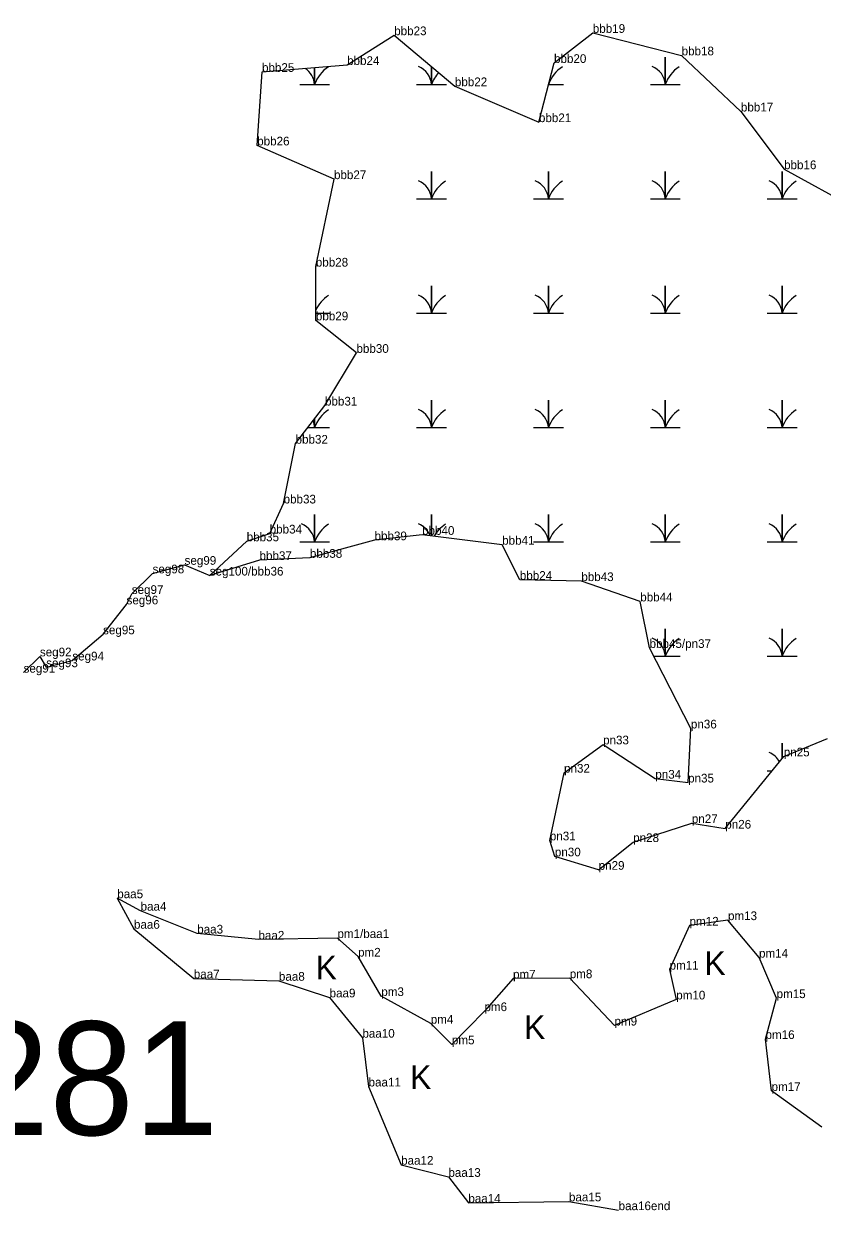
# Model space of a CAD drawing. Extents: x 2072529 to 2268796, y 436423 to 470397.
# Drawn here: x 2241579 to 2242039, y 439770 to 440453 of the extents above; entities that cross this region are included whole.
import ezdxf

# ---------------------------------------------------------------- set-up
doc = ezdxf.new("R2010")
doc.units = 0
for name, color, linetype in [('Default', 7, 'Continuous'), ('Exist Environmental Wetland Boundary', 7, 'Continuous'), ('Exist Environmental Wetland Boundary Cogo Comment', 7, 'Continuous'), ('Exist Environmental Wetland Boundary Cogo Point CELL', 7, 'Continuous'), ('Exist Hydro Jurisdictional Stream or Body of Water NEU Mitigable', 7, 'Continuous'), ('Exist Hydro Jurisdictional Stream or Body of Water NEU Mitigable Cogo Comment', 7, 'Continuous'), ('Exist Hydro Swamp or Marsh', 7, 'Continuous')]:
    doc.layers.add(name, color=color, linetype=linetype)

msp = doc.modelspace()

# ---------------------------------------------------------------- linework, layer by layer
at = {"layer": 'Exist Environmental Wetland Boundary'}
for points in [[(2241910.02, 439965.92), (2241884.83, 439973.65), (2241881.94, 439982.84), (2241890.1, 440021.8), (2241912.55, 440038.09), (2241942.61, 440018.36), (2241961.47, 440016.15), (2241963.09, 440047.26), (2241939.32, 440093.58), (2241933.95, 440120.35), (2241900.05, 440132.06), (2241864.67, 440132.77), (2241854.49, 440152.99), (2241808.44, 440158.68), (2241781.09, 440155.54), (2241743.9, 440145.45), (2241714.92, 440144.18), (2241686.29, 440135.23), (2241707.54, 440154.97), (2241720.77, 440159.43), (2241728.76, 440176.72), (2241735.66, 440211.14), (2241752.58, 440233.07), (2241770.68, 440263.39), (2241747.34, 440282.09), (2241747.3, 440313.03), (2241757.76, 440363.36), (2241713.58, 440382.76), (2241716.34, 440425.07), (2241765.3, 440429.06), (2241792.39, 440446.18), (2241827.31, 440416.84), (2241875.66, 440396.16), (2241884.35, 440430.22), (2241906.65, 440447.51), (2241957.75, 440434.59), (2241991.85, 440402.29), (2242016.68, 440369.08), (2242057.98, 440346.52)], [(2241910.02, 439965.92), (2241929.89, 439981.88), (2241963.64, 439992.79), (2241982.86, 439989.61), (2242016.52, 440031.17), (2242041.59, 440041.54)], [(2242038.44, 439817.77), (2242009.49, 439838.64), (2242006.02, 439868.54), (2242012.39, 439892.07), (2242002.27, 439915.38), (2241984.42, 439936.96), (2241962.3, 439933.79), (2241950.83, 439908.49), (2241954.65, 439891.3), (2241919.13, 439876.3), (2241893.38, 439903.53), (2241860.76, 439903.32), (2241844.3, 439884.57), (2241825.58, 439865.47), (2241813.41, 439877.37), (2241784.98, 439893.26), (2241771.6, 439915.96), (2241759.74, 439926.65), (2241714.3, 439925.73), (2241679.08, 439929.23), (2241646.5, 439942.39), (2241633.08, 439949.55), (2241642.68, 439931.99), (2241677.1, 439903.45), (2241726.07, 439902.06), (2241755.22, 439892.49), (2241774.09, 439869.29), (2241777.64, 439841.23), (2241796.38, 439796.2), (2241823.58, 439789.22), (2241835.05, 439774.34), (2241892.94, 439775.11), (2241921.5, 439770.05)]]:
    msp.add_lwpolyline(points, dxfattribs=at)
at = {"layer": 'Exist Environmental Wetland Boundary Cogo Point CELL'}
for p, q in [((2241792.39, 440446.18), (2241792.39, 440446.18)), ((2241906.65, 440447.51), (2241906.65, 440447.51)), ((2241957.75, 440434.59), (2241957.75, 440434.59)), ((2241716.34, 440425.07), (2241716.34, 440425.07)), ((2241765.3, 440429.06), (2241765.3, 440429.06)), ((2241884.35, 440430.22), (2241884.35, 440430.22)), ((2241827.31, 440416.84), (2241827.31, 440416.84)), ((2241991.85, 440402.29), (2241991.85, 440402.29)), ((2241875.66, 440396.16), (2241875.66, 440396.16)), ((2241713.58, 440382.76), (2241713.58, 440382.76)), ((2241757.76, 440363.36), (2241757.76, 440363.36)), ((2242016.68, 440369.08), (2242016.68, 440369.08)), ((2241747.3, 440313.03), (2241747.3, 440313.03)), ((2241747.34, 440282.09), (2241747.34, 440282.09)), ((2241770.68, 440263.39), (2241770.68, 440263.39)), ((2241752.58, 440233.07), (2241752.58, 440233.07)), ((2241735.66, 440211.14), (2241735.66, 440211.14)), ((2241728.76, 440176.72), (2241728.76, 440176.72)), ((2241720.77, 440159.43), (2241720.77, 440159.43)), ((2241808.44, 440158.68), (2241808.44, 440158.68)), ((2241707.54, 440154.97), (2241707.54, 440154.97)), ((2241781.09, 440155.54), (2241781.09, 440155.54)), ((2241854.49, 440152.99), (2241854.49, 440152.99)), ((2241743.9, 440145.45), (2241743.9, 440145.45)), ((2241671.8, 440141.44), (2241671.8, 440141.44)), ((2241714.92, 440144.18), (2241714.92, 440144.18)), ((2241653.38, 440136.5), (2241653.38, 440136.5)), ((2241686.29, 440135.23), (2241686.29, 440135.23)), ((2241864.67, 440132.77), (2241864.67, 440132.77)), ((2241900.05, 440132.06), (2241900.05, 440132.06)), ((2241641.43, 440124.65), (2241641.43, 440124.65)), ((2241638.41, 440118.65), (2241638.41, 440118.65)), ((2241933.95, 440120.35), (2241933.95, 440120.35)), ((2241624.92, 440101.43), (2241624.92, 440101.43)), ((2241939.32, 440093.58), (2241939.32, 440093.58)), ((2241588.56, 440088.74), (2241588.56, 440088.74)), ((2241607.21, 440086.39), (2241607.21, 440086.39)), ((2241592.19, 440082.5), (2241592.19, 440082.5)), ((2241963.09, 440047.26), (2241963.09, 440047.26)), ((2241912.55, 440038.09), (2241912.55, 440038.09)), ((2242016.52, 440031.17), (2242016.52, 440031.17)), ((2241890.1, 440021.8), (2241890.1, 440021.8)), ((2241942.61, 440018.36), (2241942.61, 440018.36)), ((2241961.47, 440016.15), (2241961.47, 440016.15)), ((2241963.64, 439992.79), (2241963.64, 439992.79)), ((2241982.86, 439989.61), (2241982.86, 439989.61)), ((2241881.94, 439982.84), (2241881.94, 439982.84)), ((2241929.89, 439981.88), (2241929.89, 439981.88)), ((2241884.83, 439973.65), (2241884.83, 439973.65)), ((2241910.02, 439965.92), (2241910.02, 439965.92)), ((2241633.08, 439949.55), (2241633.08, 439949.55)), ((2241646.5, 439942.39), (2241646.5, 439942.39)), ((2241962.3, 439933.79), (2241962.3, 439933.79)), ((2241984.42, 439936.96), (2241984.42, 439936.96)), ((2241642.68, 439931.99), (2241642.68, 439931.99)), ((2241679.08, 439929.23), (2241679.08, 439929.23)), ((2241759.74, 439926.65), (2241759.74, 439926.65)), ((2241714.3, 439925.73), (2241714.3, 439925.73)), ((2241771.6, 439915.96), (2241771.6, 439915.96)), ((2242002.27, 439915.38), (2242002.27, 439915.38)), ((2241950.83, 439908.49), (2241950.83, 439908.49)), ((2241677.1, 439903.45), (2241677.1, 439903.45)), ((2241726.07, 439902.06), (2241726.07, 439902.06)), ((2241860.76, 439903.32), (2241860.76, 439903.32)), ((2241893.38, 439903.53), (2241893.38, 439903.53)), ((2241755.22, 439892.49), (2241755.22, 439892.49)), ((2241784.98, 439893.26), (2241784.98, 439893.26)), ((2242012.39, 439892.07), (2242012.39, 439892.07)), ((2241954.65, 439891.3), (2241954.65, 439891.3)), ((2241844.3, 439884.57), (2241844.3, 439884.57)), ((2241813.41, 439877.37), (2241813.41, 439877.37)), ((2241919.13, 439876.3), (2241919.13, 439876.3)), ((2241774.09, 439869.29), (2241774.09, 439869.29)), ((2241825.58, 439865.47), (2241825.58, 439865.47)), ((2242006.02, 439868.54), (2242006.02, 439868.54)), ((2241777.64, 439841.23), (2241777.64, 439841.23)), ((2242009.49, 439838.64), (2242009.49, 439838.64)), ((2242038.44, 439817.77), (2242038.44, 439817.77)), ((2241796.38, 439796.2), (2241796.38, 439796.2)), ((2241823.58, 439789.22), (2241823.58, 439789.22)), ((2241835.05, 439774.34), (2241835.05, 439774.34)), ((2241892.94, 439775.11), (2241892.94, 439775.11)), ((2241921.5, 439770.05), (2241921.5, 439770.05))]:
    msp.add_line(p, q, dxfattribs=at)
at = {"layer": 'Exist Hydro Jurisdictional Stream or Body of Water NEU Mitigable'}
msp.add_lwpolyline([(2241579.17, 440079.38), (2241588.56, 440088.74), (2241592.19, 440082.5), (2241607.21, 440086.39), (2241624.92, 440101.43), (2241638.41, 440118.65), (2241641.43, 440124.65), (2241653.38, 440136.5), (2241671.8, 440141.44), (2241686.29, 440135.23)], dxfattribs=at)
at = {"layer": 'Exist Hydro Swamp or Marsh'}
for points in [[(2241939.77, 440417.75), (2241948.37, 440417.75), (2241948.37, 440433.53), (2241948.37, 440417.75), (2241956.97, 440417.75)], [(2241738.02, 440417.75), (2241746.62, 440417.75), (2241746.62, 440427.54)], [(2241746.62, 440427.54), (2241746.62, 440417.75), (2241755.22, 440417.75)], [(2241805.27, 440417.75), (2241813.87, 440417.75), (2241813.87, 440428.13)], [(2241813.87, 440428.13), (2241813.87, 440417.75), (2241822.47, 440417.75)], [(2241881.17, 440417.75), (2241889.72, 440417.75)], [(2241805.27, 440351.95), (2241813.87, 440351.95), (2241813.87, 440367.73), (2241813.87, 440351.95), (2241822.47, 440351.95)], [(2241872.52, 440351.95), (2241881.12, 440351.95), (2241881.12, 440367.73), (2241881.12, 440351.95), (2241889.72, 440351.95)], [(2241939.77, 440351.95), (2241948.37, 440351.95), (2241948.37, 440367.73), (2241948.37, 440351.95), (2241956.97, 440351.95)], [(2242007.02, 440351.95), (2242015.62, 440351.95), (2242015.62, 440367.73), (2242015.62, 440351.95), (2242024.22, 440351.95)], [(2241805.27, 440286.15), (2241813.87, 440286.15), (2241813.87, 440301.93), (2241813.87, 440286.15), (2241822.47, 440286.15)], [(2241872.52, 440286.15), (2241881.12, 440286.15), (2241881.12, 440301.93), (2241881.12, 440286.15), (2241889.72, 440286.15)], [(2241939.77, 440286.15), (2241948.37, 440286.15), (2241948.37, 440301.93), (2241948.37, 440286.15), (2241956.97, 440286.15)], [(2242007.02, 440286.15), (2242015.62, 440286.15), (2242015.62, 440301.93), (2242015.62, 440286.15), (2242024.22, 440286.15)], [(2241747.34, 440286.15), (2241755.22, 440286.15)], [(2241805.27, 440220.35), (2241813.87, 440220.35), (2241813.87, 440236.13), (2241813.87, 440220.35), (2241822.47, 440220.35)], [(2241872.52, 440220.35), (2241881.12, 440220.35), (2241881.12, 440236.13), (2241881.12, 440220.35), (2241889.72, 440220.35)], [(2241939.77, 440220.35), (2241948.37, 440220.35), (2241948.37, 440236.13), (2241948.37, 440220.35), (2241956.97, 440220.35)], [(2242007.02, 440220.35), (2242015.62, 440220.35), (2242015.62, 440236.13), (2242015.62, 440220.35), (2242024.22, 440220.35)], [(2241742.77, 440220.35), (2241746.62, 440220.35), (2241746.62, 440225.34)], [(2241746.62, 440225.34), (2241746.62, 440220.35), (2241755.22, 440220.35)], [(2241738.02, 440154.55), (2241746.62, 440154.55), (2241746.62, 440170.33), (2241746.62, 440154.55), (2241755.22, 440154.55)], [(2241813.87, 440158.01), (2241813.87, 440170.33), (2241813.87, 440158.01)], [(2241872.52, 440154.55), (2241881.12, 440154.55), (2241881.12, 440170.33), (2241881.12, 440154.55), (2241889.72, 440154.55)], [(2241939.77, 440154.55), (2241948.37, 440154.55), (2241948.37, 440170.33), (2241948.37, 440154.55), (2241956.97, 440154.55)], [(2242007.02, 440154.55), (2242015.62, 440154.55), (2242015.62, 440170.33), (2242015.62, 440154.55), (2242024.22, 440154.55)], [(2241941.8, 440088.75), (2241948.37, 440088.75), (2241948.37, 440104.53), (2241948.37, 440088.75), (2241956.97, 440088.75)], [(2242007.02, 440088.75), (2242015.62, 440088.75), (2242015.62, 440104.53), (2242015.62, 440088.75), (2242024.22, 440088.75)], [(2242015.62, 440030.05), (2242015.62, 440038.73), (2242015.62, 440030.05)], [(2242007.02, 440022.95), (2242009.86, 440022.95)]]:
    msp.add_lwpolyline(points, dxfattribs=at)
for centre, radius, start, end in [((2241734.36, 440416.86), 12.3, 4.14034, 56.32045), ((2241764.86, 440411.69), 19.22, 122.12745, 161.62219), ((2241801.61, 440416.86), 12.3, 4.14034, 67.53497), ((2241832.11, 440411.69), 19.22, 137.40963, 161.62219), ((2241899.36, 440411.69), 19.22, 122.12745, 160.01375), ((2241936.11, 440416.86), 12.3, 4.14034, 67.53497), ((2241966.61, 440411.69), 19.22, 122.12745, 161.62219), ((2241801.61, 440351.06), 12.3, 4.14034, 67.53497), ((2241832.11, 440345.89), 19.22, 122.12745, 161.62219), ((2241868.86, 440351.06), 12.3, 4.14034, 67.53497), ((2241899.36, 440345.89), 19.22, 122.12745, 161.62219), ((2241936.11, 440351.06), 12.3, 4.14034, 67.53497), ((2241966.61, 440345.89), 19.22, 122.12745, 161.62219), ((2242003.36, 440351.06), 12.3, 4.14034, 67.53497), ((2242033.86, 440345.89), 19.22, 122.12745, 161.62219), ((2241764.86, 440280.09), 19.22, 122.12745, 155.78332), ((2241801.61, 440285.26), 12.3, 4.14034, 67.53497), ((2241832.11, 440280.09), 19.22, 122.12745, 161.62219), ((2241868.86, 440285.26), 12.3, 4.14034, 67.53497), ((2241899.36, 440280.09), 19.22, 122.12745, 161.62219), ((2241936.11, 440285.26), 12.3, 4.14034, 67.53497), ((2241966.61, 440280.09), 19.22, 122.12745, 161.62219), ((2242003.36, 440285.26), 12.3, 4.14034, 67.53497), ((2242033.86, 440280.09), 19.22, 122.12745, 161.62219), ((2241764.86, 440214.29), 19.22, 122.12745, 161.62219), ((2241801.61, 440219.46), 12.3, 4.14034, 67.53497), ((2241832.11, 440214.29), 19.22, 122.12745, 161.62219), ((2241868.86, 440219.46), 12.3, 4.14034, 67.53497), ((2241899.36, 440214.29), 19.22, 122.12745, 161.62219), ((2241936.11, 440219.46), 12.3, 4.14034, 67.53497), ((2241966.61, 440214.29), 19.22, 122.12745, 161.62219), ((2242003.36, 440219.46), 12.3, 4.14034, 67.53497), ((2242033.86, 440214.29), 19.22, 122.12745, 161.62219), ((2241734.36, 440219.46), 12.3, 4.14034, 22.52571), ((2241734.36, 440153.66), 12.3, 4.14034, 67.53497), ((2241764.86, 440148.49), 19.22, 122.12745, 161.62219), ((2241801.61, 440153.66), 12.3, 21.22322, 67.53497), ((2241832.11, 440148.49), 19.22, 122.12745, 150.90651), ((2241868.86, 440153.66), 12.3, 4.14034, 67.53497), ((2241899.36, 440148.49), 19.22, 122.12745, 161.62219), ((2241936.11, 440153.66), 12.3, 4.14034, 67.53497), ((2241966.61, 440148.49), 19.22, 122.12745, 161.62219), ((2242003.36, 440153.66), 12.3, 4.14034, 67.53497), ((2242033.86, 440148.49), 19.22, 122.12745, 161.62219), ((2241936.11, 440087.86), 12.3, 4.14034, 67.53497), ((2241966.61, 440082.69), 19.22, 122.12745, 161.62219), ((2242003.36, 440087.86), 12.3, 4.14034, 67.53497), ((2242033.86, 440082.69), 19.22, 122.12745, 161.62219), ((2242003.36, 440022.06), 12.3, 29.53401, 67.53497)]:
    msp.add_arc(centre, radius, start, end, dxfattribs=at)

# ---------------------------------------------------------------- texts
at = {"layer": 'Default'}
msp.add_text('281', height=65.34, dxfattribs=at).set_placement((2241545.45, 439813.28))
at = {"layer": 'Exist Environmental Wetland Boundary Cogo Comment'}
for s, p in [('bbb19', (2241906.65, 440447.51)), ('bbb23', (2241792.39, 440446.18)), ('bbb18', (2241957.75, 440434.59)), ('bbb24', (2241765.3, 440429.06)), ('bbb20', (2241884.35, 440430.22)), ('bbb25', (2241716.34, 440425.07)), ('bbb22', (2241827.31, 440416.84)), ('bbb17', (2241991.85, 440402.29)), ('bbb21', (2241875.66, 440396.16)), ('bbb26', (2241713.58, 440382.76)), ('bbb16', (2242016.68, 440369.08)), ('bbb27', (2241757.76, 440363.36)), ('bbb28', (2241747.3, 440313.03)), ('bbb29', (2241747.34, 440282.09)), ('bbb30', (2241770.68, 440263.39)), ('bbb31', (2241752.58, 440233.07)), ('bbb32', (2241735.66, 440211.14)), ('bbb33', (2241728.76, 440176.72)), ('bbb35', (2241707.54, 440154.97)), ('bbb34', (2241720.77, 440159.43)), ('bbb39', (2241781.09, 440155.54)), ('bbb40', (2241808.44, 440158.68)), ('bbb41', (2241854.49, 440152.99)), ('bbb37', (2241714.92, 440144.18)), ('bbb38', (2241743.9, 440145.45)), ('bbb24', (2241864.67, 440132.77)), ('bbb43', (2241900.05, 440132.06)), ('bbb44', (2241933.95, 440120.35)), ('bbb45/pn37', (2241939.32, 440093.58)), ('pn36', (2241963.09, 440047.26)), ('pn33', (2241912.55, 440038.09)), ('pn25', (2242016.52, 440031.17)), ('pn32', (2241890.1, 440021.8)), ('pn34', (2241942.61, 440018.36)), ('pn35', (2241961.47, 440016.15)), ('pn27', (2241963.64, 439992.79)), ('pn26', (2241982.86, 439989.61)), ('pn31', (2241881.94, 439982.84)), ('pn28', (2241929.89, 439981.88)), ('pn30', (2241884.83, 439973.65)), ('pn29', (2241910.02, 439965.92)), ('baa5', (2241633.08, 439949.55)), ('baa4', (2241646.5, 439942.39)), ('pm13', (2241984.42, 439936.96)), ('baa6', (2241642.68, 439931.99)), ('baa3', (2241679.08, 439929.23)), ('pm12', (2241962.3, 439933.79)), ('baa2', (2241714.3, 439925.73)), ('pm1/baa1', (2241759.74, 439926.65)), ('pm2', (2241771.6, 439915.96)), ('pm14', (2242002.27, 439915.38)), ('pm11', (2241950.83, 439908.49)), ('baa7', (2241677.1, 439903.45)), ('baa8', (2241726.07, 439902.06)), ('pm7', (2241860.76, 439903.32)), ('pm8', (2241893.38, 439903.53)), ('baa9', (2241755.22, 439892.49)), ('pm3', (2241784.98, 439893.26)), ('pm10', (2241954.65, 439891.3)), ('pm15', (2242012.39, 439892.07)), ('pm6', (2241844.3, 439884.57)), ('pm4', (2241813.41, 439877.37)), ('pm9', (2241919.13, 439876.3)), ('baa10', (2241774.09, 439869.29)), ('pm16', (2242006.02, 439868.54)), ('pm5', (2241825.58, 439865.47)), ('baa11', (2241777.64, 439841.23)), ('pm17', (2242009.49, 439838.64)), ('baa12', (2241796.38, 439796.2)), ('baa13', (2241823.58, 439789.22)), ('baa14', (2241835.05, 439774.34)), ('baa15', (2241892.94, 439775.11)), ('baa16end', (2241921.5, 439770.05))]:
    msp.add_text(s, height=5, dxfattribs=at).set_placement(p)
at = {"layer": 'Exist Hydro Jurisdictional Stream or Body of Water NEU Mitigable Cogo Comment'}
for s, p in [('seg99', (2241671.8, 440141.44)), ('seg98', (2241653.38, 440136.5)), ('seg100/bbb36', (2241686.29, 440135.23)), ('seg97', (2241641.43, 440124.65)), ('seg96', (2241638.41, 440118.65)), ('seg95', (2241624.92, 440101.43)), ('seg92', (2241588.56, 440088.74)), ('seg94', (2241607.21, 440086.39)), ('seg91', (2241579.17, 440079.38)), ('seg93', (2241592.19, 440082.5))]:
    msp.add_text(s, height=5, dxfattribs=at).set_placement(p)
at = {"layer": 'Exist Hydro Swamp or Marsh'}
for p in [(2241747.23, 439902.88), (2241970.9, 439905.38), (2241867.19, 439868.52), (2241801.58, 439839.78)]:
    msp.add_text('K', height=13.6, dxfattribs=at).set_placement(p)

doc.saveas('drawing.dxf')
